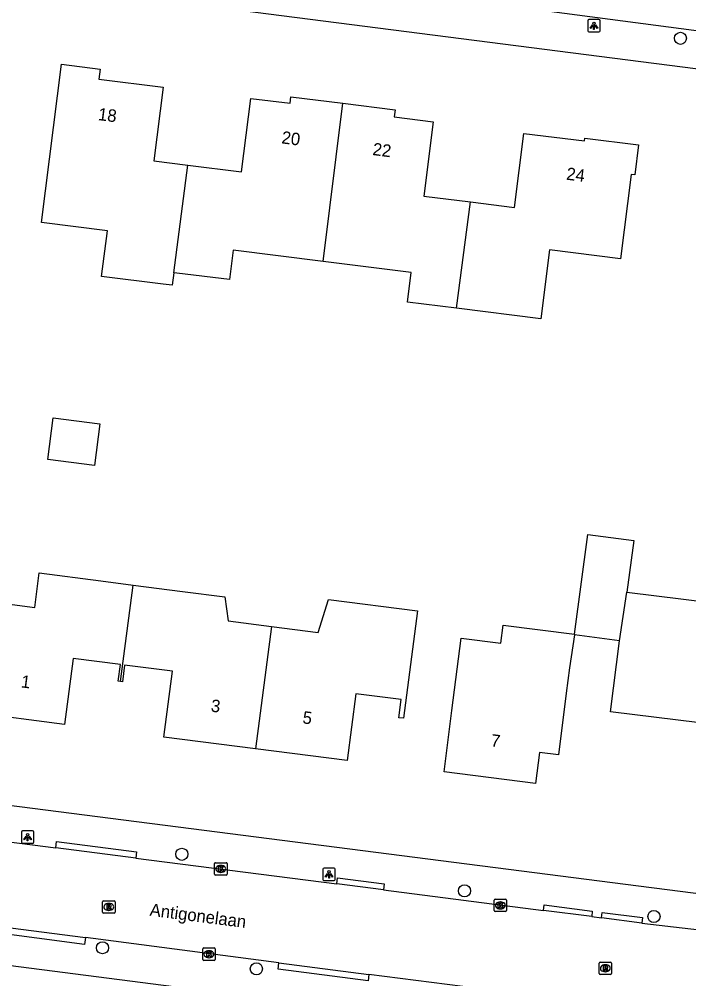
# Model space of a CAD drawing. Extents: x 162186 to 163152, y 385513 to 386513.
# Drawn here: x 162428.7 to 162482.7, y 385954.9 to 386032.3 of the extents above; entities that cross this region are included whole.
import ezdxf

# ---------------------------------------------------------------- set-up
doc = ezdxf.new("R2010")
doc.units = 0
for name, color, linetype in [('IMGEO_Boom', 7, 'Continuous'), ('IMGEO_Kolk', 7, 'Continuous'), ('IMGEO_Lichtpunt', 7, 'Continuous'), ('IMGEO_Openbare_ruimte_label', 7, 'Continuous'), ('IMGEO_Pand', 7, 'Continuous'), ('IMGEO_Pand_nummerreeks', 7, 'Continuous'), ('IMGEO_Rijbaan_lokaal_open', 7, 'Continuous'), ('IMGEO_Rioolput', 7, 'Continuous'), ('IMGEO_Voetpad_open', 7, 'Continuous')]:
    doc.layers.add(name, color=color, linetype=linetype)

msp = doc.modelspace()

# ---------------------------------------------------------------- linework, layer by layer
at = {"layer": 'IMGEO_Boom'}
for centre in [(162482.006, 386030.738), (162441.836, 385964.958), (162464.604, 385962.014), (162479.874, 385959.945), (162435.436, 385957.424), (162447.84, 385955.726)]:
    msp.add_circle(centre, 0.489, dxfattribs=at)
at = {"layer": 'IMGEO_Kolk'}
for p, q in [((162444.472, 385963.355), (162444.472, 385964.207)), ((162444.547, 385964.281), (162445.399, 385964.281)), ((162444.96, 385964.061), (162444.985, 385964.061)), ((162445.473, 385964.207), (162445.473, 385963.355)), ((162445.399, 385963.281), (162444.547, 385963.281)), ((162444.983, 385963.501), (162444.958, 385963.501)), ((162467.071, 385961.34), (162467.923, 385961.34)), ((162466.996, 385960.414), (162466.996, 385961.266)), ((162467.507, 385960.56), (162467.482, 385960.56)), ((162467.484, 385961.12), (162467.509, 385961.12)), ((162467.997, 385961.266), (162467.997, 385960.414)), ((162467.923, 385960.34), (162467.071, 385960.34)), ((162443.517, 385956.477), (162443.517, 385957.329)), ((162443.592, 385957.403), (162444.444, 385957.403)), ((162444.005, 385957.183), (162444.03, 385957.183)), ((162444.518, 385957.329), (162444.518, 385956.477)), ((162444.444, 385956.403), (162443.592, 385956.403)), ((162444.028, 385956.623), (162444.003, 385956.623))]:
    msp.add_line(p, q, dxfattribs=at)
for points in [[(162444.472, 385963.355), (162444.472, 385964.207)], [(162444.547, 385964.281), (162445.399, 385964.281)], [(162444.793, 385963.981), (162444.916, 385963.981), (162444.916, 385963.83), (162445.046, 385963.981), (162445.21, 385963.981), (162445.064, 385963.83), (162445.217, 385963.581), (162445.065, 385963.581), (162444.98, 385963.745), (162444.916, 385963.678), (162444.916, 385963.581), (162444.793, 385963.581), (162444.793, 385963.981)], [(162445.473, 385964.207), (162445.473, 385963.355)], [(162445.399, 385963.281), (162444.547, 385963.281)], [(162467.071, 385961.34), (162467.923, 385961.34)], [(162466.996, 385960.414), (162466.996, 385961.266)], [(162467.317, 385961.04), (162467.44, 385961.04), (162467.44, 385960.889), (162467.57, 385961.04), (162467.734, 385961.04), (162467.588, 385960.889), (162467.741, 385960.64), (162467.589, 385960.64), (162467.504, 385960.804), (162467.44, 385960.737), (162467.44, 385960.64), (162467.317, 385960.64), (162467.317, 385961.04)], [(162467.997, 385961.266), (162467.997, 385960.414)], [(162467.923, 385960.34), (162467.071, 385960.34)], [(162443.517, 385956.477), (162443.517, 385957.329)], [(162443.592, 385957.403), (162444.444, 385957.403)], [(162443.838, 385957.103), (162443.961, 385957.103), (162443.961, 385956.952), (162444.091, 385957.103), (162444.255, 385957.103), (162444.109, 385956.952), (162444.262, 385956.703), (162444.11, 385956.703), (162444.025, 385956.867), (162443.961, 385956.8), (162443.961, 385956.703), (162443.838, 385956.703), (162443.838, 385957.103)], [(162444.518, 385957.329), (162444.518, 385956.477)], [(162444.444, 385956.403), (162443.592, 385956.403)]]:
    msp.add_lwpolyline(points, dxfattribs=at)
for centre, start, end in [((162444.549, 385964.205), 91.55205, 178.44795), ((162444.549, 385964.205), 91.55205, 178.44795), ((162445.397, 385964.205), 1.55205, 88.44795), ((162445.397, 385964.205), 1.55205, 88.44795), ((162444.549, 385963.357), 181.55205, 268.44795), ((162444.549, 385963.357), 181.55205, 268.44795), ((162445.397, 385963.357), 271.55205, 358.44795), ((162445.397, 385963.357), 271.55205, 358.44795), ((162467.073, 385961.264), 91.55205, 178.44795), ((162467.073, 385961.264), 91.55205, 178.44795), ((162467.921, 385961.264), 1.55205, 88.44795), ((162467.921, 385961.264), 1.55205, 88.44795), ((162467.073, 385960.416), 181.55205, 268.44795), ((162467.073, 385960.416), 181.55205, 268.44795), ((162467.921, 385960.416), 271.55205, 358.44795), ((162467.921, 385960.416), 271.55205, 358.44795), ((162443.594, 385957.327), 91.55205, 178.44795), ((162443.594, 385957.327), 91.55205, 178.44795), ((162444.442, 385957.327), 1.55205, 88.44795), ((162444.442, 385957.327), 1.55205, 88.44795), ((162443.594, 385956.479), 181.55205, 268.44795), ((162443.594, 385956.479), 181.55205, 268.44795), ((162444.442, 385956.479), 271.55205, 358.44795), ((162444.442, 385956.479), 271.55205, 358.44795)]:
    msp.add_arc(centre, 0.0765, start, end, dxfattribs=at)
for centre, major_axis, ratio, start_param, end_param in [((162444.959, 385963.781), (-0.387, 0.002), 0.722429, 4.712389, 7.853982), ((162444.984, 385963.781), (-0.39, 0.002), 0.717154, 1.570796, 4.712389), ((162467.483, 385960.84), (-0.387, 0.002), 0.722429, 4.712389, 7.853982), ((162467.508, 385960.84), (-0.39, 0.002), 0.717154, 1.570796, 4.712389), ((162444.004, 385956.903), (-0.387, 0.002), 0.722429, 4.712389, 7.853982), ((162444.029, 385956.903), (-0.39, 0.002), 0.717154, 1.570796, 4.712389)]:
    msp.add_ellipse(centre, major_axis=major_axis, ratio=ratio, start_param=start_param, end_param=end_param, dxfattribs=at)
at = {"layer": 'IMGEO_Lichtpunt'}
for p, q in [((162474.538, 386032.155), (162474.538, 386031.348)), ((162474.538, 386032.155), (162474.538, 386031.348)), ((162475.44, 386032.25), (162474.632, 386032.25)), ((162475.44, 386032.25), (162474.632, 386032.25)), ((162475.534, 386031.348), (162475.534, 386032.155)), ((162475.534, 386031.348), (162475.534, 386032.155)), ((162474.632, 386031.254), (162475.44, 386031.254)), ((162474.632, 386031.254), (162475.44, 386031.254)), ((162428.906, 385966.742), (162428.906, 385965.935)), ((162428.906, 385966.742), (162428.906, 385965.935)), ((162429.808, 385966.837), (162429, 385966.837)), ((162429.808, 385966.837), (162429, 385966.837)), ((162429.902, 385965.935), (162429.902, 385966.742)), ((162429.902, 385965.935), (162429.902, 385966.742)), ((162429, 385965.841), (162429.808, 385965.841)), ((162429, 385965.841), (162429.808, 385965.841)), ((162453.198, 385963.745), (162453.198, 385962.938)), ((162453.198, 385963.745), (162453.198, 385962.938)), ((162454.1, 385963.84), (162453.292, 385963.84)), ((162454.1, 385963.84), (162453.292, 385963.84)), ((162454.194, 385962.938), (162454.194, 385963.745)), ((162454.194, 385962.938), (162454.194, 385963.745)), ((162453.292, 385962.844), (162454.1, 385962.844)), ((162453.292, 385962.844), (162454.1, 385962.844))]:
    msp.add_line(p, q, dxfattribs=at)
for points in [[(162474.912, 386031.819), (162474.951, 386031.791), (162474.763, 386031.529), (162474.725, 386031.556), (162474.912, 386031.819)], [(162475.014, 386031.771), (162475.061, 386031.771), (162475.061, 386031.449), (162475.014, 386031.449), (162475.014, 386031.771)], [(162475.124, 386031.791), (162475.162, 386031.818), (162475.349, 386031.556), (162475.31, 386031.528), (162475.124, 386031.791)], [(162429.28, 385966.406), (162429.319, 385966.378), (162429.131, 385966.116), (162429.093, 385966.143), (162429.28, 385966.406)], [(162429.382, 385966.358), (162429.429, 385966.358), (162429.429, 385966.036), (162429.382, 385966.036), (162429.382, 385966.358)], [(162429.492, 385966.378), (162429.53, 385966.405), (162429.717, 385966.143), (162429.678, 385966.115), (162429.492, 385966.378)], [(162453.572, 385963.409), (162453.611, 385963.381), (162453.423, 385963.119), (162453.385, 385963.146), (162453.572, 385963.409)], [(162453.674, 385963.361), (162453.721, 385963.361), (162453.721, 385963.039), (162453.674, 385963.039), (162453.674, 385963.361)], [(162453.784, 385963.381), (162453.822, 385963.408), (162454.009, 385963.146), (162453.97, 385963.118), (162453.784, 385963.381)]]:
    msp.add_lwpolyline(points, dxfattribs=at)
for centre in [(162475.037, 386031.953), (162429.405, 385966.54), (162453.697, 385963.543)]:
    msp.add_circle(centre, 0.0994, dxfattribs=at)
for centre, start, end in [((162474.632, 386032.155), 90, 180), ((162474.632, 386032.155), 90, 180), ((162475.44, 386032.155), 0, 90), ((162475.44, 386032.155), 0, 90), ((162474.632, 386031.348), 180, 270), ((162474.632, 386031.348), 180, 270), ((162475.44, 386031.348), 270, 0), ((162475.44, 386031.348), 270, 360), ((162429, 385966.742), 90, 180), ((162429, 385966.742), 90, 180), ((162429.808, 385966.742), 0, 90), ((162429.808, 385966.742), 0, 90), ((162429, 385965.935), 180, 270), ((162429, 385965.935), 180, 270), ((162429.808, 385965.935), 270, 0), ((162429.808, 385965.935), 270, 360), ((162453.292, 385963.745), 90, 180), ((162453.292, 385963.745), 90, 180), ((162454.1, 385963.745), 0, 90), ((162454.1, 385963.745), 0, 90), ((162453.292, 385962.938), 180, 270), ((162453.292, 385962.938), 180, 270), ((162454.1, 385962.938), 270, 0), ((162454.1, 385962.938), 270, 360)]:
    msp.add_arc(centre, 0.0946, start, end, dxfattribs=at)
at = {"layer": 'IMGEO_Pand'}
for points in [[(162441.194, 386011.841), (162441.062, 386010.827), (162440.334, 386010.918), (162435.372, 386011.539), (162435.833, 386015.225), (162430.533, 386015.888), (162432.13, 386028.648), (162435.248, 386028.258), (162435.146, 386027.444), (162440.321, 386026.796), (162439.579, 386020.867), (162442.326, 386020.523)], [(162442.326, 386020.523), (162446.65, 386019.982), (162447.39, 386025.892), (162450.55, 386025.497), (162450.617, 386026.031), (162454.812, 386025.506)], [(162453.216, 386012.746), (162454.812, 386025.506)], [(162454.812, 386025.506), (162459.01, 386024.981), (162458.938, 386024.405), (162462.073, 386024.012), (162461.324, 386018.024), (162465.103, 386017.551)], [(162465.103, 386017.551), (162468.651, 386017.107), (162469.398, 386023.072), (162474.278, 386022.461), (162474.307, 386022.692), (162478.628, 386022.151), (162478.323, 386019.72), (162478.029, 386019.756), (162477.179, 386012.966), (162471.45, 386013.683), (162470.755, 386008.129), (162463.97, 386008.978)], [(162441.194, 386011.841), (162442.326, 386020.523)], [(162463.97, 386008.978), (162465.103, 386017.551)], [(162453.216, 386012.746), (162445.967, 386013.653), (162445.67, 386011.281), (162441.428, 386011.812), (162441.194, 386011.841)], [(162463.97, 386008.978), (162460.01, 386009.473), (162460.309, 386011.858), (162453.216, 386012.746)], [(162435.215, 385999.655), (162434.783, 385996.302), (162431.04, 385996.784), (162431.472, 386000.137), (162435.215, 385999.655)], [(162473.479, 385982.691), (162474.553, 385990.745), (162478.259, 385990.251), (162477.702, 385986.078)], [(162436.893, 385978.877), (162436.709, 385978.901), (162436.883, 385980.259), (162433.065, 385980.75), (162432.38, 385975.424), (162424.961, 385976.378), (162426.115, 385985.358), (162429.99, 385984.86), (162430.347, 385987.634), (162435.307, 385986.996), (162437.909, 385986.659)], [(162436.893, 385978.877), (162437.909, 385986.659)], [(162437.909, 385986.659), (162441.873, 385986.152), (162445.307, 385985.711), (162445.556, 385983.782), (162449.05, 385983.333)], [(162477.702, 385986.078), (162490.957, 385984.441), (162500, 385983.324), (162504.054, 385982.823), (162504.009, 385982.457), (162503.022, 385982.579), (162502.362, 385977.237), (162505.195, 385976.887), (162504.28, 385969.475), (162500, 385970.004), (162494.75, 385970.652), (162495.214, 385974.41), (162492.774, 385974.711), (162493.477, 385980.408), (162490.505, 385980.775), (162486.054, 385981.325), (162485.315, 385975.341), (162476.383, 385976.444), (162477.09, 385982.17)], [(162477.09, 385982.17), (162477.702, 385986.078)], [(162449.05, 385983.333), (162452.821, 385982.848), (162453.648, 385985.493), (162460.813, 385984.572), (162460.338, 385980.878), (162459.701, 385975.918), (162459.322, 385975.967), (162459.511, 385977.432), (162455.856, 385977.902), (162455.163, 385972.509), (162447.78, 385973.458)], [(162449.05, 385983.333), (162447.78, 385973.458)], [(162473.473, 385982.652), (162473.071, 385979.979), (162472.813, 385977.936), (162472.186, 385972.975), (162470.644, 385973.17), (162470.327, 385970.661), (162462.964, 385971.592), (162463.591, 385976.553), (162464.328, 385982.378), (162467.544, 385981.971), (162467.727, 385983.419), (162473.479, 385982.691)], [(162473.479, 385982.691), (162473.473, 385982.652)], [(162477.09, 385982.17), (162473.473, 385982.652)], [(162447.78, 385973.458), (162440.393, 385974.408), (162441.075, 385979.707), (162437.221, 385980.202), (162437.048, 385978.857), (162436.893, 385978.877)]]:
    msp.add_lwpolyline(points, dxfattribs=at)
at = {"layer": 'IMGEO_Rijbaan_lokaal_open'}
for points in [[(162489.419, 386030.537), (162472.666, 386032.732), (162470.821, 386032.968)], [(162404.689, 385968.943), (162431.689, 385965.478)], [(162438.129, 385964.652), (162431.689, 385965.478)], [(162438.129, 385964.652), (162454.319, 385962.574)], [(162458.086, 385962.091), (162454.319, 385962.574)], [(162458.086, 385962.091), (162470.976, 385960.437)], [(162474.856, 385959.939), (162470.976, 385960.437)], [(162474.856, 385959.939), (162475.648, 385959.837)], [(162478.889, 385959.402), (162475.648, 385959.837)], [(162426.343, 385959.248), (162434.07, 385958.243)], [(162478.889, 385959.402), (162486.094, 385958.582), (162500, 385956.76), (162503.537, 385956.297), (162504.634, 385956.15)], [(162449.651, 385956.216), (162434.07, 385958.243)], [(162449.651, 385956.216), (162456.91, 385955.272)], [(162464.48, 385954.288), (162456.91, 385955.272)]]:
    msp.add_lwpolyline(points, dxfattribs=at)
at = {"layer": 'IMGEO_Rioolput'}
for p, q in [((162435.448, 385960.285), (162435.448, 385961.137)), ((162435.523, 385961.211), (162436.375, 385961.211)), ((162435.936, 385960.991), (162435.961, 385960.991)), ((162436.449, 385961.137), (162436.449, 385960.285)), ((162436.375, 385960.211), (162435.523, 385960.211)), ((162435.959, 385960.431), (162435.934, 385960.431)), ((162475.456, 385955.34), (162475.456, 385956.192)), ((162475.531, 385956.266), (162476.383, 385956.266)), ((162475.944, 385956.046), (162475.969, 385956.046)), ((162476.457, 385956.192), (162476.457, 385955.34)), ((162476.383, 385955.266), (162475.531, 385955.266)), ((162475.967, 385955.486), (162475.942, 385955.486))]:
    msp.add_line(p, q, dxfattribs=at)
for points in [[(162435.448, 385960.285), (162435.448, 385961.137)], [(162435.523, 385961.211), (162436.375, 385961.211)], [(162436.037, 385960.909), (162435.785, 385960.911), (162435.785, 385960.511)], [(162435.785, 385960.511), (162435.909, 385960.511), (162435.909, 385960.673), (162435.92, 385960.673)], [(162435.963, 385960.83), (162435.909, 385960.83), (162435.909, 385960.749)], [(162435.909, 385960.749), (162435.961, 385960.749)], [(162435.967, 385960.644), (162436.038, 385960.511), (162436.178, 385960.511), (162436.113, 385960.637)], [(162436.449, 385961.137), (162436.449, 385960.285)], [(162436.375, 385960.211), (162435.523, 385960.211)], [(162475.456, 385955.34), (162475.456, 385956.192)], [(162475.531, 385956.266), (162476.383, 385956.266)], [(162476.045, 385955.964), (162475.793, 385955.966), (162475.793, 385955.566)], [(162476.457, 385956.192), (162476.457, 385955.34)], [(162476.383, 385955.266), (162475.531, 385955.266)], [(162475.793, 385955.566), (162475.917, 385955.566), (162475.917, 385955.728), (162475.928, 385955.728)], [(162475.971, 385955.885), (162475.917, 385955.885), (162475.917, 385955.804)], [(162475.917, 385955.804), (162475.969, 385955.804)], [(162475.975, 385955.699), (162476.046, 385955.566), (162476.186, 385955.566), (162476.121, 385955.692)]]:
    msp.add_lwpolyline(points, dxfattribs=at)
for centre, radius, start, end in [((162435.525, 385961.135), 0.0765, 91.55205, 178.44795), ((162435.525, 385961.135), 0.0765, 91.55205, 178.44795), ((162435.919, 385960.62), 0.0533, 26.02933, 88.69889), ((162435.945, 385960.938), 0.19, 274.7715, 282.96867), ((162435.969, 385960.734), 0.0964, 77.00612, 93.18647), ((162435.983, 385960.791), 0.0378, 276.66336, 79.67722), ((162436.036, 385960.799), 0.109, 350.36119, 89.41601), ((162436.034, 385960.799), 0.112, 277.58423, 350.98172), ((162436.018, 385960.584), 0.108, 29.51342, 73.79051), ((162436.373, 385961.135), 0.0765, 1.55205, 88.44795), ((162436.373, 385961.135), 0.0765, 1.55205, 88.44795), ((162435.525, 385960.287), 0.0765, 181.55205, 268.44795), ((162435.525, 385960.287), 0.0765, 181.55205, 268.44795), ((162436.373, 385960.287), 0.0765, 271.55205, 358.44795), ((162436.373, 385960.287), 0.0765, 271.55205, 358.44795), ((162475.533, 385956.19), 0.0765, 91.55205, 178.44795), ((162475.533, 385956.19), 0.0765, 91.55205, 178.44795), ((162476.044, 385955.854), 0.109, 350.36119, 89.41601), ((162476.381, 385956.19), 0.0765, 1.55205, 88.44795), ((162476.381, 385956.19), 0.0765, 1.55205, 88.44795), ((162475.533, 385955.342), 0.0765, 181.55205, 268.44795), ((162475.533, 385955.342), 0.0765, 181.55205, 268.44795), ((162475.927, 385955.675), 0.0533, 26.02933, 88.69889), ((162475.953, 385955.993), 0.19, 274.7715, 282.96867), ((162475.977, 385955.789), 0.0964, 77.00612, 93.18647), ((162475.991, 385955.846), 0.0378, 276.66336, 79.67722), ((162476.042, 385955.854), 0.112, 277.58423, 350.98172), ((162476.026, 385955.639), 0.108, 29.51342, 73.79051), ((162476.381, 385955.342), 0.0765, 271.55205, 358.44795), ((162476.381, 385955.342), 0.0765, 271.55205, 358.44795)]:
    msp.add_arc(centre, radius, start, end, dxfattribs=at)
for centre, major_axis, ratio, start_param, end_param in [((162435.935, 385960.711), (-0.387, 0.002), 0.722429, 4.712389, 7.853982), ((162435.96, 385960.711), (-0.39, 0.002), 0.717154, 1.570796, 4.712389), ((162475.943, 385955.766), (-0.387, 0.002), 0.722429, 4.712389, 7.853982), ((162475.968, 385955.766), (-0.39, 0.002), 0.717154, 1.570796, 4.712389)]:
    msp.add_ellipse(centre, major_axis=major_axis, ratio=ratio, start_param=start_param, end_param=end_param, dxfattribs=at)
at = {"layer": 'IMGEO_Voetpad_open'}
for points in [[(162525.924, 386022.81), (162500, 386026.135), (162427.629, 386035.417), (162425.539, 386035.686)], [(162507.69, 385958.658), (162500, 385959.644), (162419.079, 385970.015)], [(162431.689, 385965.478), (162431.747, 385965.978), (162438.188, 385965.158), (162438.129, 385964.652)], [(162454.319, 385962.574), (162454.376, 385963.056), (162458.142, 385962.564), (162458.086, 385962.091)], [(162470.976, 385960.437), (162471.029, 385960.881), (162474.908, 385960.374), (162474.856, 385959.939)], [(162475.648, 385959.837), (162475.699, 385960.271), (162478.945, 385959.861), (162478.889, 385959.402)], [(162403.833, 385959.101), (162500, 385946.714), (162502.815, 385946.351)], [(162434.07, 385958.243), (162434.002, 385957.684), (162426.276, 385958.698), (162426.343, 385959.248)], [(162456.91, 385955.272), (162456.85, 385954.757), (162449.589, 385955.688), (162449.651, 385956.216)]]:
    msp.add_lwpolyline(points, dxfattribs=at)

# ---------------------------------------------------------------- texts
at = {"layer": 'IMGEO_Openbare_ruimte_label'}
msp.add_text('Antigonelaan', height=1, rotation=352.64762, dxfattribs=at).set_placement((162439.207, 385960.011))
at = {"layer": 'IMGEO_Pand_nummerreeks'}
for s, rotation, p in [('18', 352.86095, (162435.041, 386024.151)), ('20', 352.70625, (162449.827, 386022.273)), ('22', 352.70359, (162457.163, 386021.334)), ('24', 352.86343, (162472.771, 386019.344)), ('1', 352.67262, (162428.832, 385978.42)), ('3', 352.67359, (162444.134, 385976.468)), ('5', 352.67359, (162451.519, 385975.518)), ('7', 352.79219, (162466.688, 385973.661))]:
    msp.add_text(s, height=1, rotation=rotation, dxfattribs=at).set_placement(p)

doc.saveas('drawing.dxf')
